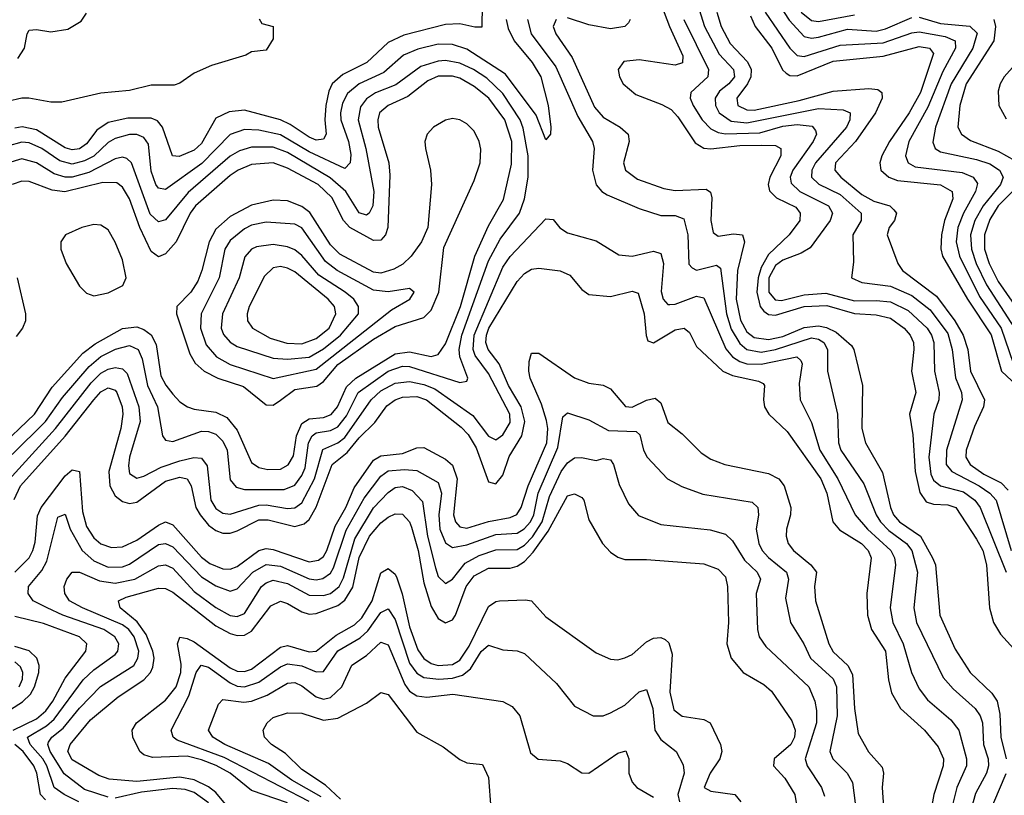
# Model space of a CAD drawing. Header units: inches. Extents: x 990535 to 1117859, y 769386 to 892122.
# Tile 284 of 656: x 1034624 to 1037367, y 872928 to 875089. Entities that reach past the tile are written whole.
import ezdxf

# ---------------------------------------------------------------- set-up
doc = ezdxf.new("R2010")
doc.units = ezdxf.units.IN
doc.header["$MEASUREMENT"] = 0
doc.layers.add('B0837', color=7, linetype='Continuous')

msp = doc.modelspace()

# ---------------------------------------------------------------- linework, layer by layer
at = {"layer": 'B0837', "color": 5}
for points, elevation in [([(1036390, 875188.4), (1036434.3, 875070), (1036472, 874988), (1036470.9, 874969.1), (1036450, 874961.9), (1036350, 874977.5), (1036307.2, 874972.8), (1036291.7, 874950), (1036295, 874930), (1036305.2, 874910), (1036340.6, 874880.6), (1036412.9, 874852.9), (1036438.6, 874838.6), (1036458, 874818), (1036506, 874746), (1036530, 874731.5), (1036550, 874729), (1036630, 874738.3), (1036690, 874739.7), (1036730, 874738.2), (1036744.6, 874730), (1036744.2, 874710), (1036713.9, 874650), (1036709.1, 874630), (1036712.7, 874612.7), (1036732.8, 874592.8), (1036786.5, 874566.6), (1036798.8, 874550), (1036798, 874530), (1036768, 874490), (1036710, 874434.6), (1036690, 874398.5), (1036681.2, 874370), (1036677.9, 874330), (1036687.1, 874290), (1036697.2, 874277.2), (1036710, 874268), (1036730, 874265.7), (1036810, 874289.9), (1036873.2, 874293.2), (1036950, 874270.5), (1037010, 874266.9), (1037050, 874257.5), (1037088.6, 874230), (1037104.9, 874210), (1037114, 874190), (1037115.7, 874170), (1037108.7, 874110), (1037120.9, 874050), (1037103.6, 873990), (1037112.3, 873932.3), (1037119, 873830), (1037132, 873772), (1037150, 873745.5), (1037170, 873739.1), (1037210, 873737.8), (1037232.3, 873730), (1037290, 873642.1), (1037307.1, 873610), (1037318.2, 873570), (1037326.5, 873450), (1037337.6, 873410), (1037357.2, 873377.2), (1037430, 873296.6)], 3520), ([(1036508, 875148), (1036531.5, 875070), (1036573.2, 874993.2), (1036612.6, 874950), (1036615.1, 874930), (1036599.9, 874910), (1036574, 874890), (1036562.1, 874870), (1036562.5, 874850), (1036573, 874830), (1036606.5, 874806.5), (1036650, 874801.6), (1036850, 874841.5), (1036918.1, 874838.1), (1036937.8, 874830), (1036936.6, 874810), (1036927.5, 874790), (1036840.9, 874690), (1036830.6, 874670), (1036830.1, 874650), (1036850.9, 874630.9), (1036910, 874602), (1036968.4, 874550), (1036968.7, 874530), (1036944.8, 874490), (1036946.9, 874413.1), (1036941.2, 874370), (1036970, 874356.6), (1037050, 874346.4), (1037110, 874320.2), (1037160.7, 874280.7), (1037210, 874214.8), (1037222.4, 874170), (1037231.1, 874091.1), (1037248, 874050), (1037250.1, 874030), (1037206.1, 873890), (1037205.8, 873850), (1037221.3, 873830), (1037297.3, 873790), (1037326.7, 873770), (1037344.6, 873750), (1037386.2, 873610)], 3560), ([(1035912.4, 875130), (1035911.6, 875068.4), (1035892, 875068), (1035850, 875077.4), (1035810, 875075.2), (1035694.2, 875045.8), (1035650, 875025.9), (1035590.6, 874970), (1035524.1, 874935.9), (1035494.6, 874910), (1035485.2, 874890), (1035476.6, 874850), (1035473.5, 874810), (1035477.3, 874770), (1035470, 874755.9), (1035450, 874753.7), (1035430, 874761.7), (1035377.5, 874797.5), (1035350, 874810.5), (1035250, 874837.1), (1035207.6, 874832.4), (1035170, 874814.6), (1035130, 874744), (1035110, 874725.8), (1035067.6, 874707.6), (1035049.6, 874709.6), (1035021.8, 874790), (1035007.5, 874807.5), (1034990, 874815), (1034925.1, 874814.9), (1034870, 874802.7), (1034839, 874781), (1034810, 874743.5), (1034790, 874729.5), (1034770, 874726.4), (1034750, 874731.9), (1034670, 874782.6), (1034630.5, 874790.5), (1034610, 874786.7)], 3420), ([(1036740.2, 875130), (1036767.8, 875087.8), (1036810, 875042.4), (1036830, 875037.4), (1036850, 875040.3), (1036930, 875062.3), (1037010, 875056.8), (1037036.7, 875063.3), (1037110, 875095.6)], 3660), ([(1035291.1, 875091.1), (1035298, 875078), (1035330.4, 875070.4), (1035330, 875035.3), (1035310, 875004.2), (1035270, 874999.7), (1035253.4, 874990), (1035158.3, 874961.7), (1035110, 874940.2), (1035070, 874912), (1035053.7, 874906.3), (1034990, 874906.7), (1034930, 874891.7), (1034850, 874884.5), (1034741, 874859), (1034710, 874859.3), (1034649.4, 874870.6), (1034629.2, 874870.8), (1034590, 874861.3)], 3380), ([(1035979, 875090), (1035984.9, 875064.9), (1036001.8, 875030), (1036051.9, 874970), (1036075.7, 874930), (1036096.5, 874850), (1036103.8, 874790), (1036102.4, 874770), (1036090, 874754), (1036062.6, 874822.6), (1035977.1, 874937.1), (1035870, 875007.1), (1035830, 875019.5), (1035790, 875020.6), (1035732.9, 875007.1), (1035693.5, 874990), (1035638.4, 874941.6), (1035569.7, 874910), (1035536.8, 874883.2), (1035523.3, 874856.7), (1035517.9, 874830), (1035518.9, 874810), (1035539.5, 874750), (1035546.7, 874713.3), (1035544.2, 874690), (1035530, 874674.8), (1035430, 874721.2), (1035350, 874768.1), (1035290, 874781.1), (1035250, 874782.7), (1035210, 874769.3), (1035131.6, 874688.4), (1035030, 874615.7), (1035010, 874619.4), (1035002.9, 874630), (1034990, 874667.1), (1034982.5, 874742.5), (1034970, 874760.7), (1034950, 874769), (1034930, 874768.9), (1034890, 874758.4), (1034870, 874747), (1034830, 874708.9), (1034804.4, 874695.6), (1034770, 874687), (1034735.8, 874695.8), (1034685.6, 874730), (1034650, 874746.4), (1034630, 874748.2), (1034590, 874736.4)], 3440), ([(1034618.8, 874981.2), (1034637.3, 875010), (1034644, 875050), (1034650, 875059.5), (1034670, 875061.3), (1034710, 875054.8), (1034757.4, 875062.6), (1034795, 875085), (1034810, 875107.1)], 3380), ([(1036038.3, 875090), (1036049.1, 875050), (1036117.9, 874957.9), (1036179.4, 874819.4), (1036220.1, 874750), (1036224.3, 874730), (1036219.7, 874670), (1036230, 874629.2), (1036246, 874610), (1036260.7, 874600.7), (1036350, 874563.1), (1036410, 874543.8), (1036450, 874543.1), (1036474, 874534), (1036485.8, 874490), (1036488.2, 874408.2), (1036497.3, 874397.3), (1036510, 874391.6), (1036564.9, 874404.9), (1036576.9, 874396.9), (1036593.2, 874270), (1036606.6, 874226.6), (1036630, 874187), (1036650.3, 874170.3), (1036690, 874163), (1036730.1, 874169.9), (1036830, 874203), (1036850, 874199.3), (1036864.2, 874190), (1036874.3, 874170), (1036874.7, 874110), (1036902.5, 873990), (1036905.2, 873910), (1036911.6, 873890), (1036976.2, 873796.2), (1037010, 873710), (1037022.3, 873690), (1037045.6, 873665.6), (1037095.1, 873630), (1037110, 873610), (1037125.4, 873550), (1037115.4, 873450), (1037122.8, 873410), (1037196.8, 873256.8), (1037224.4, 873224.4), (1037285.8, 873170), (1037300.4, 873150), (1037306.9, 873130), (1037309.8, 873070), (1037322.4, 873030), (1037323.5, 873010), (1037317.7, 872990), (1037286.7, 872933.3), (1037269.8, 872870)], 3460), ([(1036119, 875090), (1036110.6, 875070), (1036117.8, 875050), (1036163.3, 874983.3), (1036225.1, 874845.1), (1036250, 874817.2), (1036296.8, 874790), (1036319.6, 874770), (1036322.3, 874750), (1036306.5, 874690), (1036311.9, 874670), (1036345.2, 874645.2), (1036418.4, 874618.4), (1036450, 874613.2), (1036536.6, 874616.6), (1036548.8, 874608.8), (1036552.6, 874592.6), (1036549.4, 874529.4), (1036556.5, 874496.5), (1036570, 874486.1), (1036612.7, 874492.7), (1036638, 874490), (1036643.6, 874470), (1036624.3, 874390), (1036620.2, 874310), (1036632.2, 874252.2), (1036650, 874219.4), (1036670, 874203.2), (1036710, 874197.6), (1036750, 874206.8), (1036810, 874231.5), (1036850, 874236.3), (1036871.8, 874231.8), (1036898.5, 874218.5), (1036941.4, 874181.4), (1036948.5, 874170), (1036971.8, 874070), (1036970.8, 873950), (1036980.5, 873910), (1037027.6, 873827.6), (1037050.3, 873730), (1037058.9, 873710), (1037075.1, 873690), (1037133.9, 873650), (1037167.6, 873590), (1037175.4, 873570), (1037187.5, 873430), (1037230, 873335.1), (1037271.8, 873270), (1037332.3, 873212.3), (1037347.2, 873190), (1037354.6, 873154.6), (1037357.3, 873090), (1037372.6, 873030)], 3480), ([(1036324.8, 875090), (1036320, 875080), (1036310.3, 875069.7), (1036270, 875063.5), (1036210, 875074.4), (1036150, 875094.1)], 3480), ([(1036474.3, 875090), (1036542.9, 874950), (1036540.8, 874930), (1036494.2, 874885.8), (1036492.3, 874870), (1036500.4, 874850), (1036525.4, 874810), (1036550, 874784.7), (1036570, 874774.4), (1036590.7, 874770.7), (1036685.8, 874774.2), (1036750, 874792.2), (1036790, 874796.8), (1036832.2, 874792.2), (1036840.8, 874780.8), (1036843.7, 874770), (1036834.9, 874750), (1036778.2, 874670), (1036770.6, 874650), (1036773.2, 874633.2), (1036797.8, 874610), (1036877.1, 874570), (1036888.7, 874550), (1036882.4, 874530), (1036826.3, 874453.7), (1036801.6, 874438.4), (1036750, 874419.5), (1036730, 874403.9), (1036711.4, 874370), (1036711.4, 874330), (1036728.9, 874308.9), (1036746.8, 874306.8), (1036810, 874322.7), (1036870, 874326.9), (1036950, 874305.4), (1037010, 874307.1), (1037050, 874302.6), (1037099, 874279), (1037152, 874230), (1037164.8, 874210), (1037170.6, 874190), (1037172.7, 874110), (1037185.5, 874050), (1037184.5, 874030), (1037171.4, 873990), (1037157.1, 873870), (1037162.9, 873822.9), (1037170, 873806.3), (1037190, 873790.1), (1037253.5, 873773.5), (1037284.8, 873750), (1037300.1, 873730), (1037372.3, 873550)], 3540), ([(1036566.3, 875110), (1036578.2, 875070), (1036603, 875023), (1036651.5, 874971.5), (1036661.7, 874950), (1036660.6, 874930), (1036651.9, 874910), (1036622.3, 874870), (1036624.9, 874850), (1036650, 874837.8), (1036670, 874836.8), (1036796.1, 874863.9), (1036890, 874889.8), (1036990, 874897.5), (1037014.8, 874894.8), (1037026.4, 874886.4), (1037027.1, 874870), (1037008.7, 874830), (1036952.3, 874750), (1036896.5, 874690), (1036895.3, 874670), (1036911.7, 874650), (1036970, 874601.7), (1037003.5, 874583.5), (1037048.1, 874570), (1037059.5, 874559.5), (1037066.8, 874550), (1037061.5, 874530), (1037046.8, 874510), (1037041, 874490), (1037070.5, 874410), (1037083.7, 874390), (1037178.5, 874318.5), (1037229.2, 874250), (1037252.8, 874210), (1037266.1, 874170), (1037273.3, 874110), (1037311.9, 874030), (1037309.1, 874010), (1037284.1, 873955.9), (1037261.5, 873890), (1037260.4, 873870), (1037271.8, 873850), (1037310, 873822.9), (1037358.3, 873798.3), (1037377.9, 873777.9)], 3580), ([(1036659.9, 875099.9), (1036672.9, 875070), (1036719.2, 875010), (1036749.5, 874949.5), (1036759.8, 874939.8), (1036770, 874933.8), (1036790, 874932.9), (1036890, 874973.4), (1037030, 874987.2), (1037130, 875014.7), (1037158.9, 875010), (1037170, 874994.5), (1037133.5, 874886.5), (1037101.8, 874830), (1037047.1, 874750), (1037026.4, 874710), (1037020.4, 874690), (1037023.5, 874670), (1037045.4, 874650), (1037070, 874641.2), (1037189.2, 874629.2), (1037222, 874610), (1037224.1, 874590), (1037200.6, 874530), (1037192.1, 874490), (1037190.7, 874450.7), (1037195, 874430), (1037264.8, 874310), (1037331.1, 874211.1), (1037359.3, 874110), (1037402, 874070)], 3620), ([(1036701.2, 875110), (1036770, 875010.1), (1036790, 874989.4), (1036810, 874986.4), (1036910, 875018.4), (1037030, 875024.2), (1037110, 875052.8), (1037130, 875055.1), (1037202.6, 875042.6), (1037230.4, 875030), (1037231.3, 875010), (1037195.7, 874944.3), (1037154.3, 874845.7), (1037101.5, 874750), (1037091.6, 874710), (1037099.6, 874690), (1037119.2, 874679.2), (1037250, 874662.9), (1037280.9, 874650), (1037292.3, 874632.3), (1037287.3, 874610), (1037253.6, 874550), (1037237.4, 874510), (1037232.9, 874470), (1037242.2, 874430), (1037298.1, 874318.1), (1037358.7, 874230), (1037391.8, 874131.8)], 3640), ([(1036801.1, 875110), (1036830, 875087), (1036850, 875083.8), (1036950, 875102.5)], 3680), ([(1037130, 875096.2), (1037190, 875078), (1037270.9, 875070.9), (1037291.6, 875051.6), (1037279.6, 875010), (1037219.3, 874910), (1037175.5, 874790), (1037168.1, 874748.1), (1037175, 874730), (1037190, 874720.6), (1037290, 874700), (1037327.4, 874687.4), (1037353.9, 874670), (1037364.1, 874650), (1037356.3, 874630), (1037308.3, 874570), (1037285.2, 874530), (1037272.8, 874490), (1037276, 874450), (1037289.3, 874410), (1037317.6, 874350), (1037396.1, 874230)], 3660), ([(1037338.2, 875090), (1037343.1, 875070), (1037338.2, 875030), (1037260.9, 874910), (1037243.2, 874850), (1037238.3, 874790), (1037247.8, 874770), (1037272.8, 874752.8), (1037350, 874723), (1037396.4, 874696.4)], 3680), ([(1037421.1, 874990), (1037367.1, 874930), (1037355.9, 874910), (1037350.1, 874890), (1037352.2, 874850), (1037372.8, 874812.8)], 3720), ([(1034602.8, 873877.2), (1034695.5, 873970), (1034743.2, 874036.8), (1034817.4, 874122.6), (1034850, 874150.3), (1034890.9, 874170.9), (1034930, 874180.9), (1034954, 874170), (1034964.5, 874144.5), (1034979.6, 874070), (1035007.5, 874010), (1035021.9, 873930), (1035030, 873917.5), (1035050, 873913.6), (1035130, 873942.2), (1035150, 873941.7), (1035170, 873934.4), (1035190, 873914.5), (1035201.4, 873890), (1035210, 873806.7), (1035226.4, 873786.4), (1035250, 873780.4), (1035360.3, 873779.7), (1035390, 873792.2), (1035410, 873818.7), (1035419.4, 873840.6), (1035428.1, 873910), (1035438.3, 873930), (1035450, 873938), (1035490, 873944.6), (1035510, 873955.1), (1035534.2, 873985.8), (1035567, 874050), (1035650, 874110), (1035690, 874123.8), (1035710, 874122.4), (1035850, 874078.4), (1035870, 874082.4), (1035872.1, 874090), (1035850, 874150), (1035848.5, 874170), (1035856, 874210), (1035930, 874417.4), (1035962.2, 874477.8), (1036016.6, 874550), (1036030.3, 874590), (1036041, 874650), (1036040.4, 874710), (1036026.9, 874786.9), (1036018.5, 874810), (1035970, 874883.8), (1035925.7, 874925.7), (1035888.3, 874950), (1035850, 874967.7), (1035810, 874975), (1035790, 874973.9), (1035741.4, 874958.6), (1035672, 874908), (1035615, 874885), (1035590, 874868.8), (1035573.6, 874846.4), (1035567.2, 874810), (1035588.3, 874730), (1035610.5, 874610), (1035607.8, 874570), (1035597.8, 874550), (1035590, 874544.6), (1035570, 874550.5), (1035532.2, 874610), (1035488.8, 874648.8), (1035370, 874719), (1035330, 874733.9), (1035270, 874734.3), (1035236.5, 874723.5), (1035210, 874708.9), (1035092.8, 874607.2), (1035030, 874531.3), (1035010, 874525.6), (1034987.3, 874547.3), (1034935.5, 874690), (1034922.2, 874702.2), (1034910, 874706), (1034890, 874701), (1034816.3, 874663.7), (1034770, 874650.7), (1034750, 874650), (1034719.9, 874659.9), (1034670, 874690.5), (1034630, 874701.1), (1034590, 874689.1)], 3460), ([(1034558.6, 873890), (1034664.8, 873990), (1034714.4, 874065.6), (1034799.9, 874160.1), (1034833.6, 874186.4), (1034910, 874229.1), (1034950, 874232.9), (1034970, 874225.9), (1034990, 874210.9), (1035003.8, 874183.8), (1035016.9, 874096.9), (1035030.4, 874070.4), (1035050, 874045.8), (1035070, 874024.4), (1035090.8, 874010.8), (1035110, 874003.8), (1035170, 873995.4), (1035200.5, 873980.5), (1035230, 873945.7), (1035270, 873855.4), (1035290, 873841.3), (1035315.4, 873835.4), (1035350, 873836.5), (1035371.4, 873848.6), (1035386.5, 873873.5), (1035395.1, 873930), (1035410, 873964.2), (1035430, 873977.2), (1035470, 873980.4), (1035491.3, 873988.7), (1035509.3, 874010.7), (1035534.2, 874065.8), (1035560.1, 874090), (1035670, 874158.2), (1035710, 874163.9), (1035770, 874150.7), (1035790, 874156.3), (1035810, 874186.2), (1035852.2, 874290), (1035892.3, 874430), (1035930, 874514.6), (1035972.2, 874587.8), (1035993.8, 874686.2), (1035994.9, 874750), (1035975.2, 874810), (1035931.2, 874870), (1035890, 874903.1), (1035850, 874925.9), (1035830, 874932), (1035790, 874931.5), (1035761.1, 874918.9), (1035705.2, 874874.8), (1035650, 874849.9), (1035626.4, 874830), (1035621.5, 874810), (1035623, 874790), (1035652.1, 874690), (1035655.5, 874655.5), (1035649.6, 874510.4), (1035642.6, 874490), (1035630, 874474.8), (1035610, 874474.1), (1035543.8, 874510), (1035526, 874530), (1035493.9, 874593.9), (1035454.9, 874630), (1035370, 874675.2), (1035330, 874690), (1035270, 874685.8), (1035232.2, 874670), (1035210, 874654.6), (1035113.2, 874570), (1035099, 874550), (1035059.9, 874470), (1035030, 874436.7), (1035010, 874428.4), (1034990, 874443.1), (1034958.3, 874510), (1034929.6, 874589.6), (1034910, 874622.7), (1034894.4, 874634.4), (1034855.3, 874635.3), (1034749.7, 874609.7), (1034714.4, 874614.4), (1034650, 874638.1), (1034630, 874638.9), (1034602.6, 874630)], 3480), ([(1037410, 874630), (1037350.7, 874570), (1037327.4, 874532.6), (1037311.8, 874490), (1037312, 874450), (1037325.3, 874410), (1037350, 874359.5), (1037426.5, 874250)], 3680), ([(1034593.3, 873806.7), (1034723.1, 873950), (1034822.7, 874077.3), (1034850, 874103.9), (1034870, 874115.3), (1034890, 874119.7), (1034910, 874116.2), (1034923.4, 874103.4), (1034955.9, 874010), (1034959.6, 873970), (1034929.3, 873870), (1034926.4, 873846.4), (1034930, 873825), (1034950, 873811.7), (1034970, 873817.4), (1035017.9, 873842.1), (1035070, 873859.7), (1035109.3, 873869.3), (1035130, 873867.7), (1035146.5, 873846.5), (1035156.5, 873750), (1035170, 873727.5), (1035190, 873714.6), (1035210, 873711.3), (1035290, 873736.6), (1035310, 873737.4), (1035370, 873727.2), (1035390, 873729.5), (1035410, 873742.9), (1035445.6, 873810), (1035468.1, 873891.9), (1035510, 873910), (1035530, 873925.4), (1035603, 874030), (1035630, 874054.7), (1035670, 874076.5), (1035710, 874081.4), (1035750, 874073), (1035780.6, 874060.6), (1035886.5, 873986.5), (1035930, 873928.6), (1035950, 873918.9), (1035970, 873932.8), (1035990, 873967), (1035989.7, 873990), (1035930, 874103.3), (1035893.2, 874153.2), (1035886.9, 874170), (1035890, 874210), (1035970, 874399.6), (1035990.4, 874429.6), (1036090, 874533.8), (1036110, 874532.7), (1036128.9, 874508.9), (1036150, 874495.4), (1036230, 874473.4), (1036293.6, 874433.6), (1036330, 874430.6), (1036390, 874444.6), (1036410, 874437.5), (1036417.9, 874410), (1036411.6, 874331.6), (1036416.6, 874310), (1036430, 874295.4), (1036435.5, 874295.5), (1036450, 874296.6), (1036510, 874318.7), (1036530, 874314.5), (1036591.7, 874171.7), (1036609.6, 874149.6), (1036630, 874136.5), (1036650, 874129.8), (1036690, 874129.5), (1036789.5, 874149.5), (1036800, 874140), (1036803.9, 874130), (1036795.3, 874075.3), (1036798.6, 874030), (1036830, 873967.2), (1036853.6, 873890), (1036903.2, 873810), (1036952.1, 873710), (1036986.4, 873670), (1037051.4, 873610), (1037061.7, 873590), (1037064, 873570), (1037049.4, 873450), (1037056.5, 873410), (1037085.9, 873350), (1037108.9, 873270), (1037130, 873225.1), (1037153.7, 873193.7), (1037218.6, 873138.6), (1037240.5, 873110), (1037262, 873030), (1037262, 873010), (1037235, 872950), (1037220.6, 872890)], 3440), ([(1034607.8, 873752.2), (1034625.9, 873790), (1034750, 873928.7), (1034830, 874030.1), (1034850, 874051.8), (1034870, 874063.1), (1034890, 874056.9), (1034894.6, 874050), (1034909, 874010), (1034911.3, 873990), (1034905.9, 873950), (1034871.9, 873830), (1034875.2, 873790), (1034890, 873762.3), (1034910, 873746.3), (1034930, 873741), (1034950, 873744.4), (1035030, 873803.3), (1035070, 873814.2), (1035090, 873810.1), (1035101.6, 873790), (1035114.4, 873730), (1035126.1, 873710), (1035150, 873681.1), (1035170, 873666.1), (1035190, 873658.6), (1035210, 873658.7), (1035230, 873665.2), (1035290, 873695.3), (1035315.9, 873695.9), (1035390, 873677.5), (1035415.9, 873684.1), (1035430, 873696.4), (1035450, 873730.5), (1035494.5, 873850), (1035536.5, 873883.5), (1035570, 873924.4), (1035613.2, 873966.8), (1035647, 874013), (1035670, 874029.5), (1035690, 874037.2), (1035730, 874039.1), (1035757.6, 874030), (1035853.5, 873953.5), (1035873, 873933), (1035896.1, 873896.1), (1035930, 873801.2), (1035950, 873796.3), (1035970, 873820.1), (1035987.7, 873872.3), (1036022.6, 873930), (1036030.9, 873970), (1036020.6, 874010), (1035985.3, 874070), (1035959.3, 874130), (1035929.5, 874170), (1035922.8, 874190), (1035924.2, 874210), (1035931, 874230), (1036010, 874359.8), (1036030, 874382.2), (1036050, 874393.9), (1036070, 874397.2), (1036129.7, 874389.7), (1036156.9, 874376.9), (1036190, 874336.9), (1036210, 874323.5), (1036270, 874317.6), (1036330, 874332.3), (1036347.3, 874327.3), (1036363.9, 874270), (1036369.1, 874209.1), (1036374.4, 874194.4), (1036390, 874189.2), (1036450, 874224.9), (1036474.9, 874230), (1036490, 874217.2), (1036510, 874179), (1036583, 874110), (1036610, 874097.3), (1036682.2, 874082.2), (1036695.4, 874075.4), (1036699.5, 874070), (1036696.1, 874030), (1036699.1, 874010), (1036711.2, 873990), (1036762.1, 873942.1), (1036855.8, 873810), (1036872.7, 873770), (1036889.6, 873689.6), (1036908.1, 873668.1), (1036969.2, 873630), (1036988.4, 873610), (1036995.9, 873590), (1036984.3, 873490), (1036986.2, 873430), (1036997.4, 873390), (1037036.6, 873330), (1037044.2, 873250), (1037053.2, 873213.2), (1037077.7, 873170), (1037145.4, 873110), (1037183.5, 873063.5), (1037197.7, 873030), (1037197.2, 873010), (1037170.6, 872930), (1037156.1, 872850)], 3420), ([(1034616.5, 874370), (1034640.1, 874270), (1034640.1, 874250), (1034631.5, 874230), (1034613.8, 874206.2)], 3480), ([(1034610, 873549.4), (1034649.6, 873590), (1034660.6, 873610), (1034666.7, 873633.3), (1034673.2, 873706.8), (1034683.2, 873730), (1034750, 873818.1), (1034770, 873834.7), (1034790.5, 873830.5), (1034798.9, 873718.9), (1034810, 873676.6), (1034830, 873645.8), (1034850, 873628.7), (1034879, 873618.9), (1034910, 873620.2), (1034950, 873639.3), (1035010, 873680.9), (1035030, 873690.1), (1035050, 873681.4), (1035130, 873591.4), (1035153.9, 873573.9), (1035190, 873558.8), (1035210, 873558.3), (1035230, 873566), (1035289.8, 873610.2), (1035310, 873615.6), (1035330, 873613.1), (1035430, 873578.7), (1035456.3, 873583.7), (1035470, 873593.6), (1035479.9, 873610), (1035502.3, 873677.7), (1035532.8, 873730), (1035555.5, 873784.5), (1035610, 873862.1), (1035630, 873874), (1035690, 873880.7), (1035730, 873896.1), (1035750, 873897.2), (1035810, 873864.7), (1035830, 873847.8), (1035843, 873810), (1035832.6, 873710), (1035838.1, 873690), (1035850, 873676.2), (1035870, 873672.6), (1035930, 873690.9), (1035990, 873701.8), (1036009.1, 873710.9), (1036021.5, 873730), (1036041, 873790), (1036092.1, 873910), (1036095.2, 873950), (1036092, 873972), (1036078, 874018), (1036045.8, 874090), (1036042.1, 874110), (1036043, 874137), (1036050, 874160.2), (1036070, 874160.1), (1036170, 874091.2), (1036210, 874076.4), (1036250, 874070.7), (1036270, 874060.9), (1036311.7, 874011.7), (1036330, 874009.4), (1036370, 874028.8), (1036394.8, 874034.7), (1036410, 874021.8), (1036430, 873967.2), (1036470, 873935.4), (1036522.4, 873882.4), (1036550, 873865.1), (1036588.8, 873850), (1036710, 873824.4), (1036738.7, 873810), (1036754.2, 873790), (1036772.4, 873730), (1036771.5, 873710), (1036760.3, 873670), (1036759.1, 873650), (1036765.5, 873630), (1036780.1, 873610), (1036828.1, 873570), (1036843.8, 873550), (1036838.2, 873510), (1036840.8, 873470), (1036878.7, 873350), (1036890, 873327.8), (1036931.2, 873290), (1036944.5, 873264.5), (1036949.6, 873169.6), (1036960.5, 873100.5), (1036988.9, 873048.9), (1037026.9, 873006.9), (1037030.8, 872990), (1037026.7, 872950), (1037033.8, 872853.8)], 3380), ([(1034788.3, 872910), (1034747.4, 872930), (1034719.7, 872950), (1034699, 873010), (1034687.8, 873030), (1034652.9, 873070), (1034645.7, 873090), (1034697.9, 873122.1), (1034719.4, 873140.6), (1034800.4, 873250), (1034830, 873277.3), (1034890, 873320.8), (1034897.1, 873330), (1034899.6, 873350), (1034889.1, 873370), (1034858.2, 873390), (1034744.2, 873430), (1034700.2, 873450), (1034661, 873470), (1034647.2, 873490), (1034648.3, 873510), (1034685.7, 873554.3), (1034699.7, 873580.3), (1034730, 873703.5), (1034750, 873711.2), (1034763.9, 873670), (1034797.8, 873610), (1034830, 873581.4), (1034870, 873564.2), (1034910, 873565), (1034930, 873571.7), (1035010, 873626.8), (1035030, 873630.1), (1035050, 873620.8), (1035130, 873537.1), (1035170, 873511.5), (1035210, 873497.1), (1035230, 873503.5), (1035273.7, 873550), (1035310, 873571.6), (1035350, 873566.7), (1035430, 873531.7), (1035450, 873528.7), (1035468.2, 873531.8), (1035490, 873547), (1035498.3, 873561.7), (1035533.2, 873666.8), (1035583.8, 873756.2), (1035630, 873817.4), (1035650, 873831.7), (1035695.7, 873835.7), (1035730, 873832.7), (1035790, 873799.6), (1035799.3, 873770), (1035792, 873710), (1035794.6, 873670), (1035810, 873631.6), (1035830, 873618.8), (1035870, 873625.8), (1035950, 873654.9), (1036010, 873658.6), (1036029.8, 873670.2), (1036046.8, 873690), (1036056.1, 873710), (1036068.8, 873770), (1036122.8, 873897.2), (1036137.5, 873982.6), (1036150, 873993.6), (1036210, 873973.8), (1036264.8, 873944.8), (1036341.8, 873941.8), (1036352.1, 873932), (1036362.2, 873890), (1036372.1, 873870), (1036429.2, 873810), (1036468.4, 873788.4), (1036527.1, 873767.1), (1036664.9, 873744.9), (1036680.5, 873730), (1036682.8, 873710), (1036676, 873670), (1036682.9, 873630), (1036692.4, 873610), (1036710, 873590.5), (1036760.8, 873550), (1036765.9, 873530), (1036757.6, 873477.6), (1036771.6, 873410), (1036808.4, 873350), (1036827, 873310), (1036890, 873252.5), (1036899.5, 873230), (1036901.4, 873150), (1036881, 873050), (1036889.6, 873030), (1036929.5, 872989.5), (1036944.1, 872964.1), (1036956.7, 872870)], 3360), ([(1034870, 872922.6), (1034804.6, 872944.6), (1034747.8, 872987.8), (1034708.8, 873050), (1034701.8, 873070), (1034704.1, 873075.9), (1034713.3, 873090), (1034745.1, 873114.9), (1034790, 873170.7), (1034848.9, 873231.1), (1034941.8, 873290), (1034953.2, 873310), (1034955.2, 873330), (1034942.6, 873370), (1034927.3, 873390), (1034910, 873403.4), (1034798.3, 873450), (1034762.8, 873470), (1034749, 873490), (1034747.1, 873510), (1034755, 873530), (1034770, 873550.1), (1034790, 873549.6), (1034845.8, 873525.8), (1034890, 873518.8), (1034944.9, 873530), (1035010, 873567), (1035030, 873570.4), (1035050, 873560.6), (1035110, 873496.3), (1035170, 873451.2), (1035210, 873429.3), (1035230, 873426.3), (1035250, 873434.6), (1035297.5, 873510), (1035310, 873520.1), (1035330, 873527.1), (1035370, 873518.1), (1035430, 873485.6), (1035470, 873484.8), (1035490, 873490.3), (1035514.2, 873510), (1035526.3, 873533.7), (1035557.4, 873642.6), (1035610, 873728.7), (1035650, 873771.4), (1035670, 873785.9), (1035690, 873788.8), (1035716.9, 873776.9), (1035746.4, 873746.4), (1035759.9, 873650), (1035782.2, 873562.2), (1035790, 873538), (1035810, 873518), (1035830, 873530.6), (1035865.3, 873574.7), (1035903.6, 873596.4), (1035950, 873611.8), (1036010, 873613), (1036030, 873624.9), (1036052.2, 873647.8), (1036080, 873690), (1036099.6, 873760.4), (1036132.5, 873830), (1036150, 873854.7), (1036170, 873868.6), (1036189, 873869), (1036230, 873860.8), (1036250, 873866.9), (1036270, 873863.2), (1036278.7, 873850), (1036294.4, 873794.4), (1036320.2, 873740.2), (1036347.9, 873707.9), (1036410, 873682.5), (1036547.9, 873667.9), (1036590, 873655.3), (1036610, 873637.2), (1036643.3, 873583.3), (1036678.8, 873550), (1036687.9, 873530), (1036675.7, 873490), (1036679.4, 873390), (1036684.2, 873370), (1036702.7, 873342.7), (1036822.2, 873230), (1036839.4, 873190), (1036844.3, 873164.3), (1036843.7, 873130), (1036812.3, 873030), (1036817.9, 873010), (1036857.8, 872950), (1036866.2, 872926.2)], 3340), ([(1035230, 872864.2), (1035170, 872935.7), (1035150, 872951.8), (1035110, 872971.5), (1035070, 872978.3), (1034950, 872966.7), (1034873.2, 872973.2), (1034843.7, 872983.7), (1034770, 873027.1), (1034757.5, 873050), (1034764, 873070), (1034821.2, 873138.8), (1034897.9, 873202.1), (1034969.8, 873250.2), (1034987.7, 873270), (1034994.7, 873285.3), (1034998.4, 873310), (1034995.1, 873330), (1034976.1, 873376.1), (1034951.1, 873411.1), (1034903.2, 873450), (1034898.6, 873470), (1034919.9, 873480.1), (1035010, 873505.2), (1035030, 873504.5), (1035050, 873493.8), (1035170, 873400.7), (1035210, 873378.6), (1035230, 873373.3), (1035250, 873374.6), (1035270, 873385.1), (1035323.6, 873456.4), (1035350, 873468.7), (1035370, 873462.8), (1035410, 873439.5), (1035430, 873432.9), (1035450, 873434.7), (1035510, 873457.3), (1035530, 873471.6), (1035552.3, 873507.7), (1035569.6, 873590.4), (1035598.5, 873650), (1035630, 873687.6), (1035650, 873703.3), (1035670, 873712), (1035690, 873711.4), (1035710, 873690.1), (1035715, 873675), (1035733.8, 873610), (1035750, 873519.8), (1035770, 873453.9), (1035790, 873420.3), (1035810, 873408.8), (1035830, 873417.2), (1035838.5, 873430), (1035868.1, 873510), (1035890, 873539.2), (1035930, 873561), (1035990, 873561.4), (1036010, 873566.6), (1036030, 873579.7), (1036054.6, 873605.4), (1036096.3, 873663.7), (1036150, 873762.4), (1036170, 873767.8), (1036190, 873758), (1036195.8, 873750), (1036210, 873696), (1036248.1, 873630), (1036270, 873605.4), (1036290, 873591.6), (1036310, 873585.1), (1036370, 873585.4), (1036530, 873573.4), (1036570, 873558.4), (1036590, 873536.9), (1036596.3, 873510), (1036598.5, 873410), (1036594.3, 873350), (1036606.1, 873310), (1036639.8, 873270), (1036697, 873237), (1036718.7, 873218.7), (1036775.5, 873135.5), (1036784.8, 873110), (1036782.8, 873090), (1036772.7, 873070), (1036725.8, 873030), (1036723.9, 873010), (1036756.1, 872976.1), (1036784, 872930), (1036789.7, 872890.3)], 3320), ([(1035370, 872907.6), (1035270, 872941.1), (1035209.7, 872989.7), (1035170.9, 873010.9), (1035130, 873027.3), (1035090, 873037), (1034993.9, 873033.9), (1034970, 873041), (1034958.5, 873050), (1034938.5, 873090), (1034937.4, 873110), (1034949.1, 873130), (1035030, 873193), (1035059.4, 873230), (1035073, 873270), (1035073.9, 873293.9), (1035063, 873350), (1035070, 873368.7), (1035090, 873365.3), (1035110, 873355.5), (1035210, 873283.7), (1035230, 873274.3), (1035250, 873273.5), (1035270, 873279.8), (1035350, 873340.5), (1035370, 873345.8), (1035430, 873327.8), (1035450, 873330.1), (1035505.9, 873374.1), (1035556.9, 873403.1), (1035577.4, 873422.6), (1035605.9, 873470), (1035630, 873547.5), (1035650, 873560.1), (1035670, 873544.7), (1035674.3, 873534.3), (1035689.2, 873489.2), (1035710, 873397.8), (1035733.4, 873333.4), (1035750, 873308.9), (1035770, 873295.8), (1035789.7, 873289.7), (1035830, 873293), (1035850, 873304.6), (1035876.2, 873343.8), (1035930, 873454.3), (1035950, 873468.5), (1035960.9, 873470), (1036033.2, 873473.2), (1036050.1, 873470.1), (1036090, 873425), (1036230, 873325.4), (1036270, 873307.1), (1036290, 873305.9), (1036310, 873310.8), (1036330, 873320.8), (1036370, 873355.6), (1036390, 873366.2), (1036410, 873368.1), (1036422.6, 873362.6), (1036432.8, 873352.8), (1036441.7, 873321.7), (1036435.3, 873215.3), (1036446.7, 873166.7), (1036470, 873148.2), (1036530, 873139.3), (1036547.3, 873130), (1036576.1, 873070), (1036580.6, 873050), (1036574.2, 873030), (1036547.5, 872990), (1036530.9, 872950), (1036550, 872939.3), (1036616.1, 872930), (1036633.2, 872910)], 3280), ([(1035430, 872910.7), (1035193.7, 873033.7), (1035062.2, 873082.2), (1035051.5, 873090), (1035045.6, 873110), (1035094.9, 873205.1), (1035115.8, 873270), (1035129.1, 873290.9), (1035150, 873284.8), (1035210, 873241.2), (1035230, 873232.5), (1035250, 873230), (1035290, 873243.1), (1035350, 873286.3), (1035370, 873294.6), (1035410, 873289.1), (1035450, 873271.7), (1035470, 873272.9), (1035509.7, 873330.3), (1035572.8, 873367.2), (1035593.3, 873386.7), (1035630, 873437.4), (1035650, 873447.2), (1035670, 873418.2), (1035710, 873296.2), (1035730, 873268.2), (1035750, 873256), (1035791.8, 873251.8), (1035830, 873254.9), (1035857.5, 873262.5), (1035879.8, 873280.2), (1035910, 873329.1), (1035930, 873346.3), (1035970, 873333.4), (1036010, 873330.2), (1036030, 873323.2), (1036119.3, 873239.3), (1036170, 873176.1), (1036222, 873150), (1036250, 873149.4), (1036270, 873157.6), (1036310, 873179.5), (1036350, 873216.6), (1036370, 873223.2), (1036388.3, 873170), (1036393.7, 873110), (1036410, 873084), (1036452.7, 873050), (1036472.9, 873012.9), (1036475.2, 872990), (1036457.3, 872930), (1036462.7, 872910)], 3260), ([(1034605.6, 873110), (1034670, 873141.1), (1034696.8, 873163.2), (1034716.3, 873190), (1034750, 873254.9), (1034808.3, 873330), (1034810.4, 873350), (1034789.9, 873370), (1034690, 873406.4), (1034610, 873426.1)], 3380), ([(1034530, 873124.1), (1034631.4, 873188.6), (1034653.4, 873210), (1034665.3, 873230), (1034676.6, 873270), (1034677.6, 873290), (1034671.4, 873310), (1034650, 873330.9), (1034610, 873342.9)], 3420), ([(1035464, 872924), (1035382.2, 872970), (1035316.7, 873016.7), (1035195.7, 873070), (1035162, 873090), (1035149.3, 873110), (1035177.6, 873182.4), (1035190, 873194.8), (1035247.8, 873187.8), (1035270, 873190.5), (1035312.9, 873207.1), (1035370, 873240.2), (1035390, 873242.3), (1035410, 873233.4), (1035450, 873202.4), (1035470, 873195.9), (1035490, 873200.2), (1035521.4, 873230), (1035549.5, 873290.5), (1035590, 873317.5), (1035630, 873355.2), (1035650, 873347.4), (1035696.6, 873236.6), (1035710, 873218.4), (1035730, 873205.1), (1035758.1, 873201.9), (1035830.3, 873210.3), (1035970, 873189.4), (1035996, 873176), (1036017.6, 873150), (1036046.8, 873046.8), (1036068.7, 873028.7), (1036130, 873024.1), (1036150, 873016.9), (1036190, 872991.2), (1036210, 872989.4), (1036290, 873045.8), (1036312.4, 873052.4), (1036321.1, 873030), (1036321.4, 872990), (1036330, 872964.9), (1036343.2, 872950), (1036390, 872923)], 3240), ([(1034622.6, 873230), (1034631.6, 873251.6), (1034632.4, 873270), (1034625.8, 873285.8), (1034610, 873299.9)], 3440), ([(1035517.4, 872917.4), (1035476.1, 872956.1), (1035410, 873000.4), (1035364.2, 873044.2), (1035325.2, 873070), (1035305.7, 873090), (1035302.5, 873110), (1035312.9, 873130), (1035330, 873144.8), (1035370, 873157.9), (1035410, 873157.4), (1035470, 873137.5), (1035510, 873143), (1035590, 873185.1), (1035630, 873214.2), (1035650, 873209.4), (1035730, 873104.4), (1035803.3, 873063.2), (1035850, 873028.2), (1035870, 873018.8), (1035913.7, 873013.7), (1035930, 872978), (1035936.8, 872890)], 3220), ([(1034695.3, 872915.3), (1034681.4, 872930), (1034671.7, 872990), (1034663.3, 873010), (1034633.6, 873050), (1034610.5, 873070)], 3380), ([(1037371.6, 872988.4), (1037321.8, 872870)], 3480), ([(1035150, 872907.2), (1035110, 872935.9), (1035084.6, 872944.6), (1035050, 872947.2), (1034963, 872937), (1034890, 872920.4)], 3340)]:
    msp.add_lwpolyline(points, dxfattribs=dict(at, elevation=elevation))
for points, elevation in [([(1035830, 874813.6), (1035810, 874809.5), (1035776.4, 874790), (1035759.2, 874770), (1035753, 874750), (1035754.3, 874730), (1035768.2, 874670), (1035770.8, 874630), (1035760.6, 874510), (1035743, 874470), (1035714.4, 874430), (1035691.7, 874408.3), (1035666.4, 874393.6), (1035630, 874383.3), (1035610, 874385.4), (1035515.5, 874435.5), (1035490, 874462.2), (1035431.7, 874551.7), (1035410, 874568.4), (1035370, 874584.1), (1035330, 874586.6), (1035270, 874572.3), (1035210, 874540.8), (1035170, 874505.7), (1035151.5, 874470), (1035131.4, 874390), (1035119.6, 874360.4), (1035100.1, 874330), (1035061.6, 874290), (1035060.4, 874270), (1035097.8, 874157.8), (1035112.2, 874132.2), (1035137.7, 874110), (1035175.5, 874090), (1035247, 874067), (1035310, 874016.2), (1035330, 874015.3), (1035350, 874028.9), (1035390, 874058.5), (1035452, 874068), (1035470, 874080.9), (1035510, 874128.1), (1035610, 874198.6), (1035670, 874234.3), (1035750, 874259.6), (1035770, 874279.7), (1035791.7, 874330), (1035805.4, 874454.6), (1035890, 874641), (1035906.6, 874690), (1035908.4, 874728.4), (1035903.8, 874750), (1035890, 874778.1), (1035870, 874798.8), (1035849.7, 874810.3)], 3520), ([(1034830, 874518.5), (1034796.5, 874510), (1034751.2, 874490), (1034738.1, 874470), (1034737.9, 874450), (1034752.8, 874410), (1034790, 874346.5), (1034810, 874327.2), (1034830, 874319.8), (1034870, 874328.3), (1034911.2, 874348.8), (1034920.3, 874370), (1034910, 874419.9), (1034890, 874469.2), (1034870, 874503.7), (1034850, 874517)], 3520), ([(1035310, 874524.6), (1035270, 874516.3), (1035250, 874506.4), (1035210, 874474.2), (1035195.6, 874450), (1035179.3, 874370), (1035129.1, 874270), (1035127.7, 874230), (1035143.6, 874183.6), (1035172.4, 874150), (1035210, 874128.8), (1035330, 874089.1), (1035450, 874115.6), (1035659.4, 874280.6), (1035710.6, 874310), (1035723.1, 874330), (1035710, 874339.8), (1035650, 874330.6), (1035610, 874335.8), (1035508.6, 874390), (1035475.5, 874415.5), (1035410, 874508.7), (1035390, 874519.4)], 3540), ([(1035330, 874463), (1035283.5, 874456.5), (1035270, 874449.5), (1035251.2, 874428.8), (1035235, 874370), (1035188.6, 874270), (1035184.8, 874230), (1035191.8, 874211.8), (1035210, 874191), (1035230, 874178.9), (1035330, 874145.6), (1035370, 874143.2), (1035430, 874148.4), (1035470, 874171.6), (1035518, 874210), (1035568.2, 874270), (1035568.2, 874290), (1035554.3, 874310), (1035530.7, 874330), (1035457.3, 874377.3), (1035410, 874432.4), (1035390, 874448), (1035370, 874456.3)], 3560), ([(1035350, 874401), (1035330, 874397.8), (1035305.4, 874374.6), (1035262.9, 874290), (1035257.2, 874270), (1035258.7, 874250), (1035272.4, 874230), (1035322, 874202), (1035367.9, 874187.9), (1035410, 874186.1), (1035450, 874200.5), (1035485.6, 874230), (1035504.4, 874270), (1035500.8, 874290), (1035482.9, 874310), (1035390, 874386.6), (1035370, 874397)], 3580)]:
    msp.add_lwpolyline(points, close=True, dxfattribs=dict(at, elevation=elevation))

doc.saveas('drawing.dxf')
